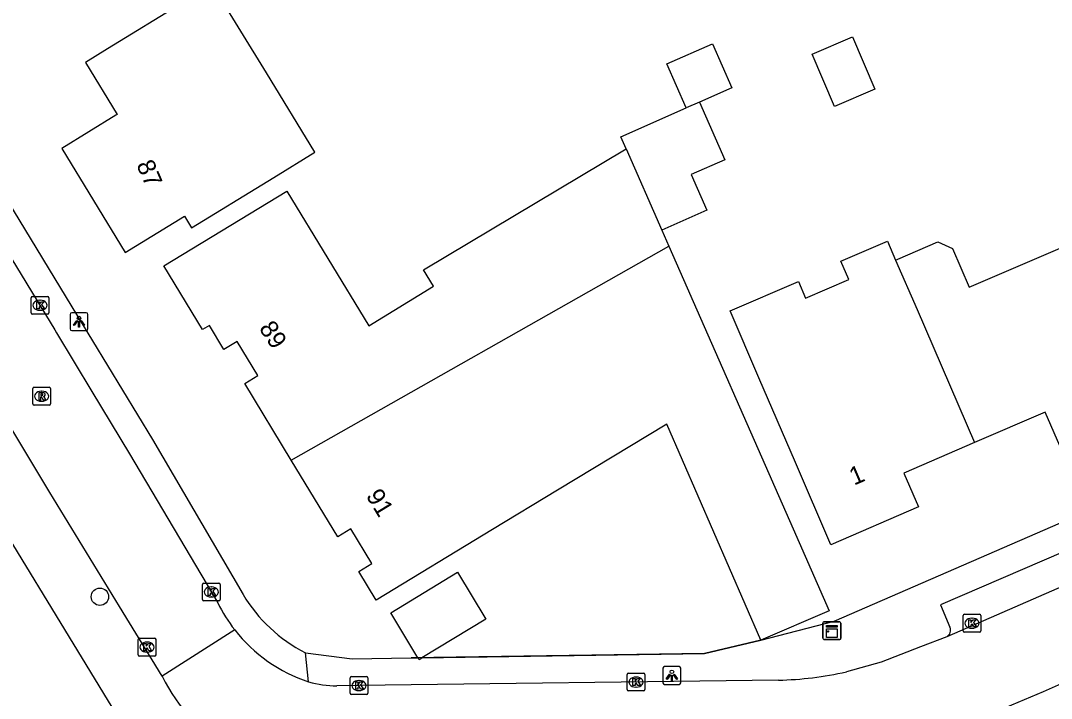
# Model space of a CAD drawing. Extents: x 157767 to 159171, y 387842 to 389425.
# Drawn here: x 158068.4 to 158126.1, y 388630.1 to 388668 of the extents above; entities that cross this region are included whole.
import ezdxf

# ---------------------------------------------------------------- set-up
doc = ezdxf.new("R2010")
doc.units = 0
for name, color, linetype in [('IMGEO_Boom', 7, 'Continuous'), ('IMGEO_Kast', 7, 'Continuous'), ('IMGEO_Kolk', 7, 'Continuous'), ('IMGEO_Lichtpunt', 7, 'Continuous'), ('IMGEO_Muur', 7, 'Continuous'), ('IMGEO_Pand', 7, 'Continuous'), ('IMGEO_Pand_nummerreeks', 7, 'Continuous'), ('IMGEO_Rijbaan_lokaal_open', 7, 'Continuous'), ('IMGEO_Rioolput', 7, 'Continuous'), ('IMGEO_Voetpad_open', 7, 'Continuous')]:
    doc.layers.add(name, color=color, linetype=linetype)

msp = doc.modelspace()

# ---------------------------------------------------------------- linework, layer by layer
at = {"layer": 'IMGEO_Boom'}
msp.add_circle((158072.879, 388635.811), 0.489, dxfattribs=at)
at = {"layer": 'IMGEO_Kast'}
for p, q in [((158113.351, 388633.485), (158113.351, 388634.326)), ((158113.351, 388634.326), (158113.351, 388633.485)), ((158113.426, 388634.41), (158114.267, 388634.41)), ((158114.267, 388634.41), (158113.426, 388634.41)), ((158114.351, 388634.335), (158114.351, 388633.494)), ((158114.351, 388633.494), (158114.351, 388634.335)), ((158114.276, 388633.41), (158113.435, 388633.41)), ((158113.435, 388633.41), (158114.276, 388633.41))]:
    msp.add_line(p, q, dxfattribs=at)
for points in [[(158113.546, 388634.2), (158114.146, 388634.2), (158114.146, 388634.115), (158113.546, 388634.115), (158113.546, 388634.2)], [(158113.546, 388634.025), (158114.146, 388634.025), (158114.146, 388633.536), (158113.546, 388633.536), (158113.546, 388634.025)]]:
    msp.add_lwpolyline(points, dxfattribs=at)
msp.add_circle((158113.63, 388633.874), 0.0377, dxfattribs=at)
for centre, start, end in [((158113.429, 388634.332), 92.4484, 184.28452), ((158113.429, 388634.332), 92.4484, 184.28452), ((158114.273, 388634.332), 2.4484, 94.28452), ((158114.273, 388634.332), 2.4484, 94.28452), ((158113.429, 388633.488), 182.4484, 274.28452), ((158113.429, 388633.488), 182.4484, 274.28452), ((158114.273, 388633.488), 272.4484, 4.28452), ((158114.273, 388633.488), 272.4484, 4.28452)]:
    msp.add_arc(centre, 0.0779, start, end, dxfattribs=at)
at = {"layer": 'IMGEO_Kolk'}
for p, q in [((158069.027, 388651.692), (158069.027, 388652.544)), ((158069.102, 388652.618), (158069.954, 388652.618)), ((158069.515, 388652.398), (158069.54, 388652.398)), ((158070.028, 388652.544), (158070.028, 388651.692)), ((158069.954, 388651.618), (158069.102, 388651.618)), ((158069.538, 388651.838), (158069.513, 388651.838)), ((158078.614, 388635.651), (158078.614, 388636.503)), ((158078.689, 388636.577), (158079.541, 388636.577)), ((158079.102, 388636.357), (158079.127, 388636.357)), ((158079.615, 388636.503), (158079.615, 388635.651)), ((158079.541, 388635.577), (158078.689, 388635.577)), ((158079.125, 388635.797), (158079.1, 388635.797)), ((158121.195, 388633.902), (158121.195, 388634.754)), ((158121.27, 388634.828), (158122.122, 388634.828)), ((158121.683, 388634.608), (158121.708, 388634.608)), ((158122.196, 388634.754), (158122.196, 388633.902)), ((158122.122, 388633.828), (158121.27, 388633.828)), ((158121.706, 388634.048), (158121.681, 388634.048)), ((158075.018, 388632.565), (158075.018, 388633.417)), ((158075.093, 388633.491), (158075.945, 388633.491)), ((158075.506, 388633.271), (158075.531, 388633.271)), ((158076.019, 388633.417), (158076.019, 388632.565)), ((158075.529, 388632.711), (158075.504, 388632.711)), ((158075.945, 388632.491), (158075.093, 388632.491)), ((158102.39, 388630.613), (158102.39, 388631.465)), ((158102.465, 388631.539), (158103.317, 388631.539)), ((158103.391, 388631.465), (158103.391, 388630.613)), ((158086.881, 388630.416), (158086.881, 388631.268)), ((158086.956, 388631.342), (158087.808, 388631.342)), ((158087.369, 388631.122), (158087.394, 388631.122)), ((158087.882, 388631.268), (158087.882, 388630.416)), ((158102.878, 388631.319), (158102.903, 388631.319)), ((158087.808, 388630.342), (158086.956, 388630.342)), ((158087.392, 388630.562), (158087.367, 388630.562)), ((158103.317, 388630.539), (158102.465, 388630.539)), ((158102.901, 388630.759), (158102.876, 388630.759))]:
    msp.add_line(p, q, dxfattribs=at)
for points in [[(158069.027, 388651.692), (158069.027, 388652.544)], [(158069.102, 388652.618), (158069.954, 388652.618)], [(158069.348, 388652.318), (158069.471, 388652.318), (158069.471, 388652.167), (158069.601, 388652.318), (158069.765, 388652.318), (158069.619, 388652.167), (158069.772, 388651.918), (158069.62, 388651.918), (158069.535, 388652.082), (158069.471, 388652.015), (158069.471, 388651.918), (158069.348, 388651.918), (158069.348, 388652.318)], [(158070.028, 388652.544), (158070.028, 388651.692)], [(158069.954, 388651.618), (158069.102, 388651.618)], [(158078.614, 388635.651), (158078.614, 388636.503)], [(158078.689, 388636.577), (158079.541, 388636.577)], [(158078.935, 388636.277), (158079.058, 388636.277), (158079.058, 388636.126), (158079.188, 388636.277), (158079.352, 388636.277), (158079.206, 388636.126), (158079.359, 388635.877), (158079.207, 388635.877), (158079.122, 388636.041), (158079.058, 388635.974), (158079.058, 388635.877), (158078.935, 388635.877), (158078.935, 388636.277)], [(158079.615, 388636.503), (158079.615, 388635.651)], [(158079.541, 388635.577), (158078.689, 388635.577)], [(158121.195, 388633.902), (158121.195, 388634.754)], [(158121.27, 388634.828), (158122.122, 388634.828)], [(158121.516, 388634.528), (158121.639, 388634.528), (158121.639, 388634.377), (158121.769, 388634.528), (158121.933, 388634.528), (158121.787, 388634.377), (158121.94, 388634.128), (158121.788, 388634.128), (158121.703, 388634.292), (158121.639, 388634.225), (158121.639, 388634.128), (158121.516, 388634.128), (158121.516, 388634.528)], [(158122.196, 388634.754), (158122.196, 388633.902)], [(158122.122, 388633.828), (158121.27, 388633.828)], [(158075.018, 388632.565), (158075.018, 388633.417)], [(158075.093, 388633.491), (158075.945, 388633.491)], [(158075.339, 388633.191), (158075.462, 388633.191), (158075.462, 388633.04), (158075.592, 388633.191), (158075.756, 388633.191), (158075.61, 388633.04), (158075.763, 388632.791), (158075.611, 388632.791), (158075.526, 388632.955), (158075.462, 388632.888), (158075.462, 388632.791), (158075.339, 388632.791), (158075.339, 388633.191)], [(158076.019, 388633.417), (158076.019, 388632.565)], [(158075.945, 388632.491), (158075.093, 388632.491)], [(158102.39, 388630.613), (158102.39, 388631.465)], [(158102.465, 388631.539), (158103.317, 388631.539)], [(158103.391, 388631.465), (158103.391, 388630.613)], [(158086.881, 388630.416), (158086.881, 388631.268)], [(158086.956, 388631.342), (158087.808, 388631.342)], [(158087.202, 388631.042), (158087.325, 388631.042), (158087.325, 388630.891), (158087.455, 388631.042), (158087.619, 388631.042), (158087.473, 388630.891), (158087.626, 388630.642), (158087.474, 388630.642), (158087.389, 388630.806), (158087.325, 388630.739), (158087.325, 388630.642), (158087.202, 388630.642), (158087.202, 388631.042)], [(158087.882, 388631.268), (158087.882, 388630.416)], [(158102.711, 388631.239), (158102.834, 388631.239), (158102.834, 388631.088), (158102.964, 388631.239), (158103.128, 388631.239), (158102.982, 388631.088), (158103.135, 388630.839), (158102.983, 388630.839), (158102.898, 388631.003), (158102.834, 388630.936), (158102.834, 388630.839), (158102.711, 388630.839), (158102.711, 388631.239)], [(158087.808, 388630.342), (158086.956, 388630.342)], [(158103.317, 388630.539), (158102.465, 388630.539)]]:
    msp.add_lwpolyline(points, dxfattribs=at)
for centre, start, end in [((158069.104, 388652.542), 91.55205, 178.44795), ((158069.104, 388652.542), 91.55205, 178.44795), ((158069.952, 388652.542), 1.55205, 88.44795), ((158069.952, 388652.542), 1.55205, 88.44795), ((158069.104, 388651.694), 181.55205, 268.44795), ((158069.104, 388651.694), 181.55205, 268.44795), ((158069.952, 388651.694), 271.55205, 358.44795), ((158069.952, 388651.694), 271.55205, 358.44795), ((158078.691, 388636.501), 91.55205, 178.44795), ((158078.691, 388636.501), 91.55205, 178.44795), ((158079.539, 388636.501), 1.55205, 88.44795), ((158079.539, 388636.501), 1.55205, 88.44795), ((158078.691, 388635.653), 181.55205, 268.44795), ((158078.691, 388635.653), 181.55205, 268.44795), ((158079.539, 388635.653), 271.55205, 358.44795), ((158079.539, 388635.653), 271.55205, 358.44795), ((158121.272, 388634.752), 91.55205, 178.44795), ((158121.272, 388634.752), 91.55205, 178.44795), ((158122.12, 388634.752), 1.55205, 88.44795), ((158122.12, 388634.752), 1.55205, 88.44795), ((158121.272, 388633.904), 181.55205, 268.44795), ((158121.272, 388633.904), 181.55205, 268.44795), ((158122.12, 388633.904), 271.55205, 358.44795), ((158122.12, 388633.904), 271.55205, 358.44795), ((158075.095, 388633.415), 91.55205, 178.44795), ((158075.095, 388633.415), 91.55205, 178.44795), ((158075.943, 388633.415), 1.55205, 88.44795), ((158075.943, 388633.415), 1.55205, 88.44795), ((158075.095, 388632.567), 181.55205, 268.44795), ((158075.095, 388632.567), 181.55205, 268.44795), ((158075.943, 388632.567), 271.55205, 358.44795), ((158075.943, 388632.567), 271.55205, 358.44795), ((158102.467, 388631.463), 91.55205, 178.44795), ((158102.467, 388631.463), 91.55205, 178.44795), ((158103.315, 388631.463), 1.55205, 88.44795), ((158103.315, 388631.463), 1.55205, 88.44795), ((158086.958, 388631.266), 91.55205, 178.44795), ((158086.958, 388631.266), 91.55205, 178.44795), ((158087.806, 388631.266), 1.55205, 88.44795), ((158087.806, 388631.266), 1.55205, 88.44795), ((158086.958, 388630.418), 181.55205, 268.44795), ((158086.958, 388630.418), 181.55205, 268.44795), ((158087.806, 388630.418), 271.55205, 358.44795), ((158087.806, 388630.418), 271.55205, 358.44795), ((158102.467, 388630.615), 181.55205, 268.44795), ((158102.467, 388630.615), 181.55205, 268.44795), ((158103.315, 388630.615), 271.55205, 358.44795), ((158103.315, 388630.615), 271.55205, 358.44795)]:
    msp.add_arc(centre, 0.0765, start, end, dxfattribs=at)
for centre, major_axis, ratio, start_param, end_param in [((158069.514, 388652.118), (-0.387, 0.002), 0.722429, 4.712389, 7.853982), ((158069.539, 388652.118), (-0.39, 0.002), 0.717154, 1.570796, 4.712389), ((158079.101, 388636.077), (-0.387, 0.002), 0.722429, 4.712389, 7.853982), ((158079.126, 388636.077), (-0.39, 0.002), 0.717154, 1.570796, 4.712389), ((158121.682, 388634.328), (-0.387, 0.002), 0.722429, 4.712389, 7.853982), ((158121.707, 388634.328), (-0.39, 0.002), 0.717154, 1.570796, 4.712389), ((158075.505, 388632.991), (-0.387, 0.002), 0.722429, 4.712389, 7.853982), ((158075.53, 388632.991), (-0.39, 0.002), 0.717154, 1.570796, 4.712389), ((158087.368, 388630.842), (-0.387, 0.002), 0.722429, 4.712389, 7.853982), ((158087.393, 388630.842), (-0.39, 0.002), 0.717154, 1.570796, 4.712389), ((158102.877, 388631.039), (-0.387, 0.002), 0.722429, 4.712389, 7.853982), ((158102.902, 388631.039), (-0.39, 0.002), 0.717154, 1.570796, 4.712389)]:
    msp.add_ellipse(centre, major_axis=major_axis, ratio=ratio, start_param=start_param, end_param=end_param, dxfattribs=at)
at = {"layer": 'IMGEO_Lichtpunt'}
for p, q in [((158072.109, 388651.701), (158071.301, 388651.701)), ((158072.109, 388651.701), (158071.301, 388651.701)), ((158071.207, 388651.606), (158071.207, 388650.799)), ((158071.207, 388651.606), (158071.207, 388650.799)), ((158072.203, 388650.799), (158072.203, 388651.606)), ((158072.203, 388650.799), (158072.203, 388651.606)), ((158071.301, 388650.705), (158072.109, 388650.705)), ((158071.301, 388650.705), (158072.109, 388650.705)), ((158104.399, 388631.81), (158104.399, 388631.003)), ((158104.399, 388631.81), (158104.399, 388631.003)), ((158105.301, 388631.905), (158104.493, 388631.905)), ((158105.301, 388631.905), (158104.493, 388631.905)), ((158105.395, 388631.003), (158105.395, 388631.81)), ((158105.395, 388631.003), (158105.395, 388631.81)), ((158104.493, 388630.909), (158105.301, 388630.909)), ((158104.493, 388630.909), (158105.301, 388630.909))]:
    msp.add_line(p, q, dxfattribs=at)
for points in [[(158071.581, 388651.27), (158071.62, 388651.242), (158071.432, 388650.98), (158071.394, 388651.007), (158071.581, 388651.27)], [(158071.683, 388651.222), (158071.73, 388651.222), (158071.73, 388650.9), (158071.683, 388650.9), (158071.683, 388651.222)], [(158071.793, 388651.242), (158071.831, 388651.269), (158072.018, 388651.007), (158071.979, 388650.979), (158071.793, 388651.242)], [(158104.773, 388631.474), (158104.812, 388631.446), (158104.624, 388631.184), (158104.586, 388631.211), (158104.773, 388631.474)], [(158104.875, 388631.426), (158104.922, 388631.426), (158104.922, 388631.104), (158104.875, 388631.104), (158104.875, 388631.426)], [(158104.985, 388631.446), (158105.023, 388631.473), (158105.21, 388631.211), (158105.171, 388631.183), (158104.985, 388631.446)]]:
    msp.add_lwpolyline(points, dxfattribs=at)
for centre in [(158071.706, 388651.404), (158104.898, 388631.608)]:
    msp.add_circle(centre, 0.0994, dxfattribs=at)
for centre, start, end in [((158071.301, 388651.606), 90, 180), ((158071.301, 388651.606), 90, 180), ((158072.109, 388651.606), 0, 90), ((158072.109, 388651.606), 0, 90), ((158071.301, 388650.799), 180, 270), ((158071.301, 388650.799), 180, 270), ((158072.109, 388650.799), 270, 0), ((158072.109, 388650.799), 270, 360), ((158104.493, 388631.81), 90, 180), ((158104.493, 388631.81), 90, 180), ((158105.301, 388631.81), 0, 90), ((158105.301, 388631.81), 0, 90), ((158104.493, 388631.003), 180, 270), ((158104.493, 388631.003), 180, 270), ((158105.301, 388631.003), 270, 0), ((158105.301, 388631.003), 270, 360)]:
    msp.add_arc(centre, 0.0946, start, end, dxfattribs=at)
at = {"layer": 'IMGEO_Muur'}
msp.add_lwpolyline([(158109.87, 388633.38), (158106.724, 388632.63), (158090.303, 388632.39)], dxfattribs=at)
at = {"layer": 'IMGEO_Pand'}
for points in [[(158082.201, 388665.117), (158079.175, 388670.054), (158077.571, 388669.073), (158073.306, 388666.463), (158072.064, 388665.703), (158073.844, 388662.791), (158073.774, 388662.748), (158070.739, 388660.892), (158074.29, 388655.07), (158077.608, 388657.105), (158078.01, 388656.45), (158082.273, 388659.064), (158082.61, 388659.27), (158084.917, 388660.685), (158082.201, 388665.117)], [(158105.693, 388663.158), (158104.609, 388665.619), (158107.179, 388666.75), (158108.262, 388664.288), (158106.442, 388663.487)], [(158112.745, 388666.173), (158115.002, 388667.145), (158116.265, 388664.212), (158114.009, 388663.24), (158112.745, 388666.173)], [(158102.334, 388660.865), (158102.034, 388661.547), (158105.693, 388663.158)], [(158106.442, 388663.487), (158107.863, 388660.259), (158105.985, 388659.432), (158106.862, 388657.44), (158104.332, 388656.326)], [(158106.442, 388663.487), (158105.693, 388663.158)], [(158083.585, 388643.461), (158080.998, 388647.735), (158081.729, 388648.183), (158080.555, 388650.099), (158079.825, 388649.652), (158079.012, 388650.995), (158078.617, 388650.757), (158076.454, 388654.33), (158080.732, 388656.919), (158083.337, 388658.496), (158087.93, 388650.973), (158091.558, 388653.188), (158091.001, 388654.102), (158102.334, 388660.865)], [(158102.334, 388660.865), (158104.332, 388656.326)], [(158104.332, 388656.326), (158104.729, 388655.423)], [(158121.836, 388644.437), (158117.878, 388642.733), (158118.696, 388640.833), (158113.788, 388638.72), (158111.81, 388643.313), (158109.765, 388648.06), (158108.153, 388651.801), (158111.977, 388653.448), (158112.378, 388652.519), (158114.799, 388653.562), (158114.361, 388654.58), (158116.962, 388655.701), (158117.42, 388654.646)], [(158117.42, 388654.646), (158117.538, 388654.697), (158119.782, 388655.664), (158120.609, 388655.302), (158121.543, 388653.132), (158127.411, 388655.659)], [(158083.585, 388643.461), (158104.729, 388655.423)], [(158104.729, 388655.423), (158111.688, 388639.608), (158113.703, 388635.032), (158109.87, 388633.38)], [(158117.42, 388654.646), (158118.623, 388651.875), (158121.836, 388644.437)], [(158130.576, 388648.241), (158131.397, 388646.318), (158126.612, 388644.258), (158125.8, 388646.144), (158121.836, 388644.437)], [(158109.87, 388633.38), (158104.612, 388645.469), (158098.492, 388641.767), (158094.852, 388639.565), (158088.341, 388635.625), (158087.374, 388637.223), (158088.105, 388637.669), (158086.922, 388639.602), (158086.191, 388639.155), (158083.585, 388643.461)], [(158090.684, 388632.396), (158089.16, 388634.912), (158092.905, 388637.179), (158094.487, 388634.565), (158090.907, 388632.399)], [(158090.684, 388632.396), (158090.742, 388632.299), (158090.907, 388632.399)]]:
    msp.add_lwpolyline(points, dxfattribs=at)
at = {"layer": 'IMGEO_Rijbaan_lokaal_open'}
for points in [[(158051.319, 388682.056), (158053.536, 388678.444), (158055.506, 388675.171), (158061.493, 388665.301), (158066.309, 388657.375), (158069.575, 388652.039), (158070.352, 388650.747), (158070.457, 388650.573), (158072.431, 388647.303), (158074.539, 388643.81), (158079.479, 388635.466)], [(158076.366, 388631.359), (158073.98, 388635.256), (158070.083, 388641.645), (158068.111, 388644.907), (158067.854, 388645.332)], [(158142.689, 388643.29), (158129.222, 388637.475), (158120.282, 388633.571)], [(158080.427, 388633.957), (158076.366, 388631.359)], [(158120.282, 388633.571), (158118.807, 388633.004), (158116.61, 388632.148), (158114.663, 388631.608)], [(158110.861, 388631.14), (158087.378, 388630.841), (158086.143, 388630.833)], [(158126.853, 388631.015), (158125.679, 388630.492), (158122.493, 388629.144), (158120.299, 388628.215)]]:
    msp.add_lwpolyline(points, dxfattribs=at)
for centre, radius, start, end in [((158087.369, 388639.37), 8.803, 206.32902, 217.94757), ((158087.31, 388639.342), 8.739, 218.03696, 251.67269), ((158110.349, 388650.977), 19.843, 271.47838, 282.55645), ((158085.464, 388635.908), 10.172, 206.56632, 271.32398), ((158086.107, 388636.541), 5.708, 254.29445, 270.35962)]:
    msp.add_arc(centre, radius, start, end, dxfattribs=at)
at = {"layer": 'IMGEO_Rioolput'}
for p, q in [((158069.117, 388646.602), (158069.117, 388647.454)), ((158069.192, 388647.528), (158070.044, 388647.528)), ((158069.605, 388647.308), (158069.63, 388647.308)), ((158070.118, 388647.454), (158070.118, 388646.602)), ((158070.044, 388646.528), (158069.192, 388646.528)), ((158069.628, 388646.748), (158069.603, 388646.748))]:
    msp.add_line(p, q, dxfattribs=at)
for points in [[(158069.117, 388646.602), (158069.117, 388647.454)], [(158069.192, 388647.528), (158070.044, 388647.528)], [(158069.706, 388647.226), (158069.454, 388647.228), (158069.454, 388646.828)], [(158069.632, 388647.147), (158069.578, 388647.147), (158069.578, 388647.066)], [(158069.578, 388647.066), (158069.63, 388647.066)], [(158070.118, 388647.454), (158070.118, 388646.602)], [(158070.044, 388646.528), (158069.192, 388646.528)], [(158069.454, 388646.828), (158069.578, 388646.828), (158069.578, 388646.99), (158069.589, 388646.99)], [(158069.636, 388646.961), (158069.707, 388646.828), (158069.847, 388646.828), (158069.782, 388646.954)]]:
    msp.add_lwpolyline(points, dxfattribs=at)
for centre, radius, start, end in [((158069.194, 388647.452), 0.0765, 91.55205, 178.44795), ((158069.194, 388647.452), 0.0765, 91.55205, 178.44795), ((158069.614, 388647.255), 0.19, 274.7715, 282.96867), ((158069.638, 388647.051), 0.0964, 77.00612, 93.18647), ((158069.652, 388647.108), 0.0378, 276.66336, 79.67722), ((158069.705, 388647.116), 0.109, 350.36119, 89.41601), ((158069.703, 388647.116), 0.112, 277.58423, 350.98172), ((158069.687, 388646.901), 0.108, 29.51342, 73.79051), ((158070.042, 388647.452), 0.0765, 1.55205, 88.44795), ((158070.042, 388647.452), 0.0765, 1.55205, 88.44795), ((158069.194, 388646.604), 0.0765, 181.55205, 268.44795), ((158069.194, 388646.604), 0.0765, 181.55205, 268.44795), ((158069.588, 388646.937), 0.0533, 26.02933, 88.69889), ((158070.042, 388646.604), 0.0765, 271.55205, 358.44795), ((158070.042, 388646.604), 0.0765, 271.55205, 358.44795)]:
    msp.add_arc(centre, radius, start, end, dxfattribs=at)
for centre, major_axis, ratio, start_param, end_param in [((158069.604, 388647.028), (-0.387, 0.002), 0.722429, 4.712389, 7.853982), ((158069.629, 388647.028), (-0.39, 0.002), 0.717154, 1.570796, 4.712389)]:
    msp.add_ellipse(centre, major_axis=major_axis, ratio=ratio, start_param=start_param, end_param=end_param, dxfattribs=at)
at = {"layer": 'IMGEO_Voetpad_open'}
for points in [[(158058.217, 388673.595), (158071.632, 388651.501), (158075.819, 388644.604), (158080.893, 388635.943)], [(158109.87, 388633.38), (158113.99, 388634.449), (158158.26, 388653.682)], [(158160.827, 388651.496), (158160.285, 388652.739), (158119.94, 388635.358), (158120.458, 388634.115)], [(158065.111, 388643.432), (158073.538, 388629.633)], [(158090.907, 388632.399), (158106.724, 388632.63), (158109.87, 388633.38)], [(158084.381, 388632.682), (158087.009, 388632.342), (158090.303, 388632.39), (158090.684, 388632.396)], [(158084.562, 388631.046), (158084.381, 388632.682)]]:
    msp.add_lwpolyline(points, dxfattribs=at)
for centre, radius, start, end in [((158088.222, 388640.286), 8.519, 210.65162, 243.20117), ((158120.096, 388633.932), 0.405, 297.23571, 26.90845)]:
    msp.add_arc(centre, radius, start, end, dxfattribs=at)

# ---------------------------------------------------------------- texts
at = {"layer": 'IMGEO_Pand_nummerreeks'}
for s, rotation, p in [('87', 293.44522, (158074.904, 388659.99)), ('89', 303.32301, (158081.756, 388650.83)), ('1', 23.29073, (158115.097, 388642.027)), ('91', 301.25464, (158087.747, 388641.46))]:
    msp.add_text(s, height=1, rotation=rotation, dxfattribs=at).set_placement(p)

doc.saveas('drawing.dxf')
